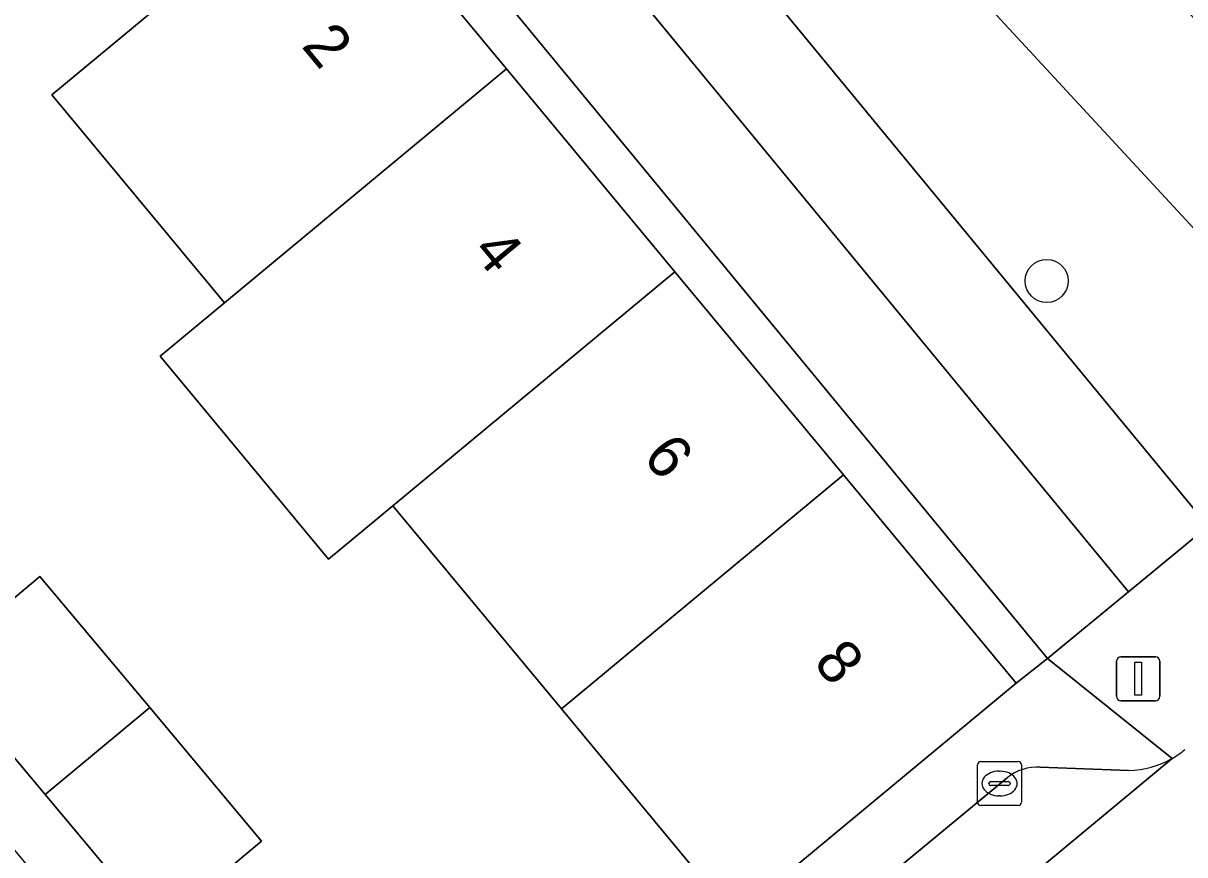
# Model space of a CAD drawing. Extents: x 159039 to 160102, y 381214 to 382524.
# Drawn here: x 159667.67 to 159694.11, y 381973.2 to 381992.12 of the extents above; entities that cross this region are included whole.
import ezdxf

# ---------------------------------------------------------------- set-up
doc = ezdxf.new("R2010")
doc.units = 0
for name, color, linetype in [('IMGEO_Boom', 7, 'Continuous'), ('IMGEO_Erf', 7, 'Continuous'), ('IMGEO_Groenvoorziening', 7, 'Continuous'), ('IMGEO_Kolk', 7, 'Continuous'), ('IMGEO_Lichtmast', 7, 'Continuous'), ('IMGEO_Pand', 7, 'Continuous'), ('IMGEO_Pand_nummerreeks', 7, 'Continuous'), ('IMGEO_Parkeervlak_open', 7, 'Continuous'), ('IMGEO_Rijbaan_lokaal_open', 7, 'Continuous'), ('IMGEO_Voetpad_gesloten', 7, 'Continuous'), ('IMGEO_Voetpad_open', 7, 'Continuous')]:
    doc.layers.add(name, color=color, linetype=linetype)

msp = doc.modelspace()

# ---------------------------------------------------------------- linework, layer by layer
at = {"layer": 'IMGEO_Boom'}
msp.add_circle((159690.967, 381986.252), 0.489, dxfattribs=at)
at = {"layer": 'IMGEO_Erf'}
for points in [[(159676.089, 381981.136), (159674.624, 381979.92), (159670.79, 381984.538), (159672.256, 381985.755), (159668.328, 381990.489), (159674.746, 381995.814), (159678.673, 381991.081), (159682.507, 381986.461), (159686.34, 381981.841), (159690.27, 381977.104), (159690.986, 381977.662), (159674.686, 381997.436), (159674.355, 381997.153), (159672.361, 381999.556), (159669.966, 381997.589), (159636.992, 381970.499), (159639.113, 381967.99), (159640.637, 381969.242), (159656.487, 381950.033)], [(159665.677, 381977.539), (159668.052, 381979.53), (159670.554, 381976.544), (159673.098, 381973.508), (159670.722, 381971.517), (159672.144, 381969.954), (159674.3, 381971.724), (159678.165, 381967.019), (159683.852, 381971.779), (159679.922, 381976.516), (159676.089, 381981.136)]]:
    msp.add_lwpolyline(points, dxfattribs=at)
at = {"layer": 'IMGEO_Groenvoorziening'}
for points in [[(159678.48, 382004.65), (159676.941, 382003.369), (159676.341, 382002.869), (159694.64, 381980.676), (159697.88, 381983.361), (159694.513, 381987.23), (159682.71, 382000)], [(159674.686, 381997.436), (159676.513, 381998.987), (159692.83, 381979.178), (159694.64, 381980.676), (159676.341, 382002.869), (159672.361, 381999.556), (159674.355, 381997.153)]]:
    msp.add_lwpolyline(points, close=True, dxfattribs=at)
at = {"layer": 'IMGEO_Kolk'}
for p, q in [((159689.394, 381974.391), (159689.394, 381975.243)), ((159689.469, 381975.317), (159690.321, 381975.317)), ((159690.395, 381975.243), (159690.395, 381974.391)), ((159689.882, 381975.097), (159689.907, 381975.097)), ((159689.653, 381974.811), (159689.653, 381974.823)), ((159690.091, 381974.774), (159689.693, 381974.774)), ((159689.696, 381974.86), (159690.094, 381974.86)), ((159690.137, 381974.823), (159690.137, 381974.811)), ((159689.905, 381974.537), (159689.88, 381974.537)), ((159690.321, 381974.317), (159689.469, 381974.317))]:
    msp.add_line(p, q, dxfattribs=at)
for points in [[(159689.394, 381974.391), (159689.394, 381975.243)], [(159689.469, 381975.317), (159690.321, 381975.317)], [(159690.395, 381975.243), (159690.395, 381974.391)], [(159690.321, 381974.317), (159689.469, 381974.317)]]:
    msp.add_lwpolyline(points, dxfattribs=at)
for centre, radius, start, end in [((159689.471, 381975.241), 0.0765, 91.552, 178.448), ((159689.471, 381975.241), 0.0765, 91.552, 178.448), ((159690.319, 381975.241), 0.0765, 1.552, 88.448), ((159690.319, 381975.241), 0.0765, 1.552, 88.448), ((159689.693, 381974.82), 0.0403, 85.8775, 175.7526), ((159689.69, 381974.81), 0.0366, 178.938, 274.7102), ((159690.094, 381974.817), 0.043, 264.8664, 352.4533), ((159690.098, 381974.822), 0.0386, 1.7309, 96.639), ((159689.471, 381974.393), 0.0765, 181.552, 268.448), ((159689.471, 381974.393), 0.0765, 181.552, 268.448), ((159690.319, 381974.393), 0.0765, 271.552, 358.448), ((159690.319, 381974.393), 0.0765, 271.552, 358.448)]:
    msp.add_arc(centre, radius, start, end, dxfattribs=at)
for centre, major_axis, ratio, start_param, end_param in [((159689.881, 381974.817), (-0.387, 0.002), 0.722429, 4.712389, 7.853982), ((159689.906, 381974.817), (-0.39, 0.002), 0.717154, 1.570796, 4.712389)]:
    msp.add_ellipse(centre, major_axis=major_axis, ratio=ratio, start_param=start_param, end_param=end_param, dxfattribs=at)
at = {"layer": 'IMGEO_Lichtmast'}
for p, q in [((159692.555, 381976.801), (159692.555, 381977.601)), ((159692.555, 381977.601), (159692.555, 381976.801)), ((159692.655, 381977.701), (159693.445, 381977.701)), ((159693.445, 381977.701), (159692.655, 381977.701)), ((159693.545, 381977.601), (159693.545, 381976.801)), ((159693.545, 381976.801), (159693.545, 381977.601)), ((159693.445, 381976.701), (159692.655, 381976.701)), ((159692.655, 381976.701), (159693.445, 381976.701))]:
    msp.add_line(p, q, dxfattribs=at)
msp.add_lwpolyline([(159692.975, 381977.576), (159693.125, 381977.576), (159693.125, 381976.826), (159692.975, 381976.826), (159692.975, 381977.576)], dxfattribs=at)
for centre, start, end in [((159692.655, 381977.601), 90, 180), ((159692.655, 381977.601), 90, 180), ((159693.445, 381977.601), 0, 90), ((159693.445, 381977.601), 360, 90), ((159692.655, 381976.801), 180, 270), ((159692.655, 381976.801), 180, 270), ((159693.445, 381976.801), 270, 0), ((159693.445, 381976.801), 270, 0)]:
    msp.add_arc(centre, 0.1, start, end, dxfattribs=at)
at = {"layer": 'IMGEO_Pand'}
for points in [[(159672.256, 381985.755), (159678.673, 381991.081), (159674.746, 381995.814), (159668.328, 381990.489)], [(159682.507, 381986.461), (159678.673, 381991.081), (159672.256, 381985.755), (159670.79, 381984.538), (159674.624, 381979.92), (159676.089, 381981.136)], [(159686.34, 381981.841), (159682.507, 381986.461), (159676.089, 381981.136), (159679.922, 381976.516)], [(159686.34, 381981.841), (159679.922, 381976.516), (159683.852, 381971.779), (159690.27, 381977.104)], [(159670.554, 381976.544), (159668.052, 381979.53), (159665.677, 381977.539), (159668.169, 381974.565)], [(159670.554, 381976.544), (159668.169, 381974.565), (159670.722, 381971.517), (159673.098, 381973.508)]]:
    msp.add_lwpolyline(points, close=True, dxfattribs=at)
at = {"layer": 'IMGEO_Parkeervlak_open'}
for points in [[(159690.07, 381974.945), (159680.862, 381967.342), (159682.198, 381965.74), (159693.826, 381975.39)], [(159692.833, 381975.115), (159690.82, 381975.188)]]:
    msp.add_lwpolyline(points, dxfattribs=at)
for centre, radius, start, end in [((159690.752, 381974.118), 1.072, 86.377, 129.5276), ((159692.792, 381977.192), 2.077, 271.1188, 299.8401)]:
    msp.add_arc(centre, radius, start, end, dxfattribs=at)
at = {"layer": 'IMGEO_Rijbaan_lokaal_open'}
msp.add_lwpolyline([(159693.826, 381975.39), (159682.198, 381965.74), (159680.862, 381967.342), (159679.672, 381966.36), (159676.773, 381963.933), (159673.826, 381961.489), (159675.118, 381959.893), (159673.24, 381958.3), (159675.735, 381955.294), (159692.556, 381969.219)], dxfattribs=at)
msp.add_arc((159692.782, 381977.191), 2.082, 300.1137, 309.6534, dxfattribs=at)
at = {"layer": 'IMGEO_Voetpad_gesloten'}
msp.add_lwpolyline([(159675.032, 382007.004), (159675.88, 382006.855), (159676.665, 382006.503), (159677.355, 382005.886), (159678.48, 382004.65), (159682.71, 382000), (159694.513, 381987.23), (159697.88, 381983.361), (159700.406, 381985.465), (159694.392, 381992.147), (159693.409, 381993.239), (159687.308, 382000), (159680.694, 382007.33)], dxfattribs=at)
at = {"layer": 'IMGEO_Voetpad_open'}
for points in [[(159676.513, 381998.987), (159674.686, 381997.436), (159690.986, 381977.662), (159692.83, 381979.178)], [(159670.722, 381971.517), (159668.169, 381974.565), (159665.677, 381977.539), (159664.585, 381977.889), (159664.02, 381977.417), (159664.647, 381976.667), (159667.115, 381973.717), (159670.9, 381969.194), (159672.521, 381967.267), (159674.915, 381964.352), (159676.009, 381965.248), (159672.144, 381969.954)]]:
    msp.add_lwpolyline(points, close=True, dxfattribs=at)
for points in [[(159704.579, 381980.865), (159700.406, 381985.465), (159697.88, 381983.361), (159694.64, 381980.676), (159692.83, 381979.178), (159690.986, 381977.662), (159693.826, 381975.39)], [(159693.826, 381975.39), (159690.986, 381977.662), (159690.27, 381977.104), (159683.852, 381971.779), (159678.165, 381967.019), (159676.009, 381965.248), (159674.915, 381964.352), (159672.822, 381962.633), (159667.222, 381958.11), (159660.763, 381952.805), (159657.296, 381949.939), (159655.408, 381948.24), (159652.285, 381945.644), (159650.398, 381944.197), (159646.885, 381941.272), (159640.403, 381935.953), (159635.493, 381931.77), (159632.744, 381929.514)], [(159690.82, 381975.188), (159692.833, 381975.115)], [(159657.442, 381947.905), (159659.769, 381949.834), (159673.826, 381961.489), (159676.773, 381963.933), (159679.672, 381966.36), (159680.862, 381967.342), (159690.07, 381974.945)]]:
    msp.add_lwpolyline(points, dxfattribs=at)
for centre, radius, start, end in [((159692.782, 381977.191), 2.082, 300.1137, 309.6534), ((159690.752, 381974.118), 1.072, 86.377, 129.5276), ((159692.792, 381977.192), 2.077, 271.1188, 299.8401)]:
    msp.add_arc(centre, radius, start, end, dxfattribs=at)

# ---------------------------------------------------------------- texts
at = {"layer": 'IMGEO_Pand_nummerreeks'}
for s, rotation, p in [('2', 309.6831, (159673.986, 381991.594)), ('4', 309.6828, (159677.867, 381986.915)), ('6', 309.6831, (159681.749, 381982.237)), ('8', 309.6831, (159685.633, 381977.557))]:
    msp.add_text(s, height=1, rotation=rotation, dxfattribs=at).set_placement(p)

doc.saveas('drawing.dxf')
